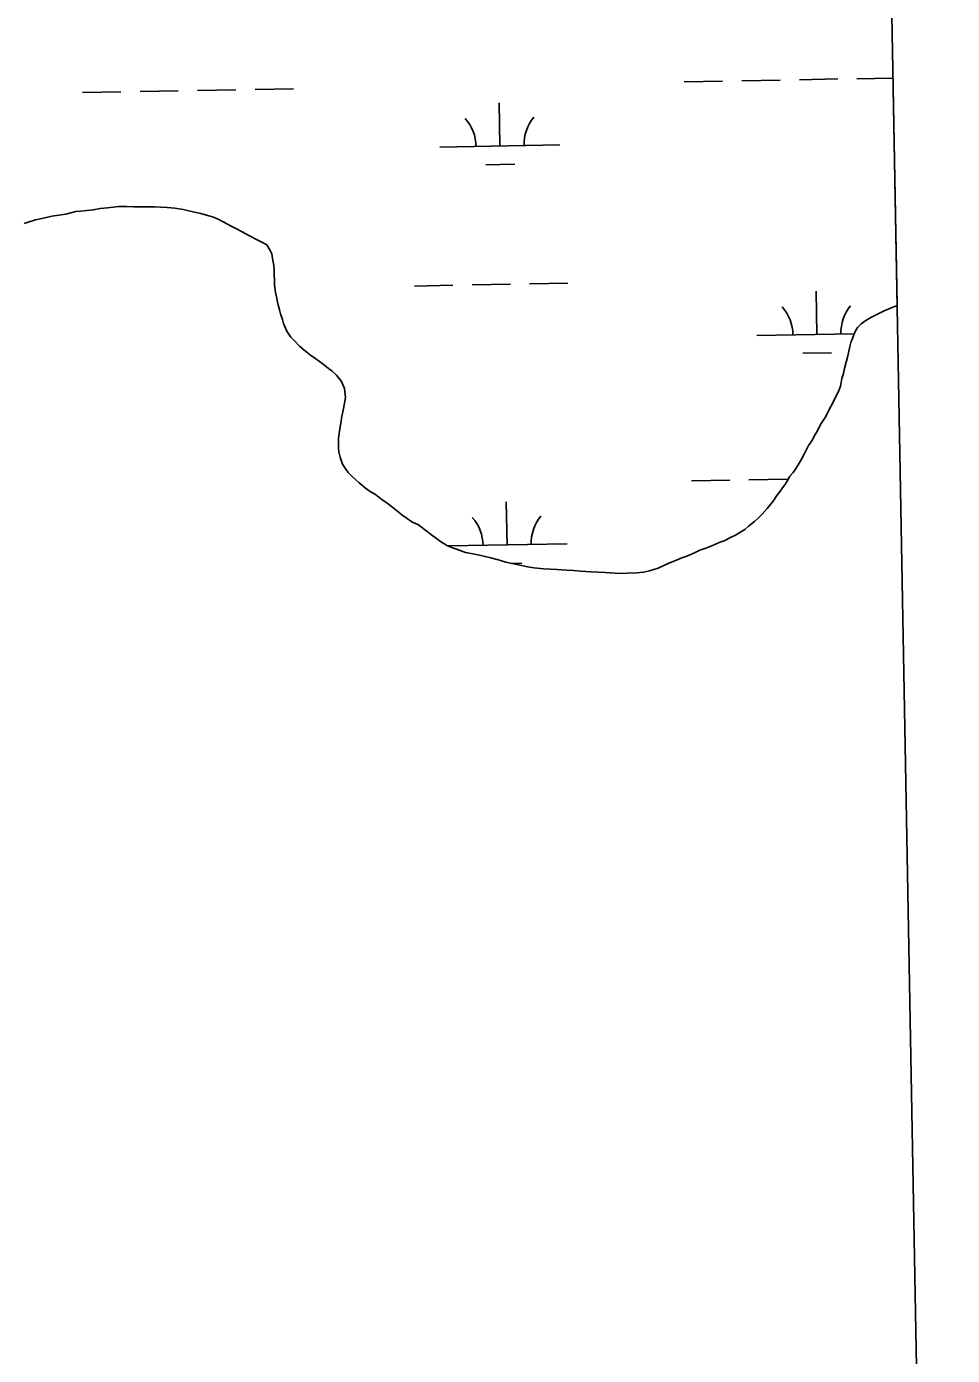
# Model space of a CAD drawing. Extents: x 3914892 to 3953151, y 242587 to 268572.
# Drawn here: x 3950184 to 3950956, y 256282 to 257390 of the extents above; entities that cross this region are included whole.
import ezdxf

# ---------------------------------------------------------------- set-up
doc = ezdxf.new("R2010")
doc.units = 0
for name, color, linetype in [('V-GRID-FRAM', 7, 'Continuous'), ('V-TOPO-SHOR', 7, 'Continuous'), ('V-WETL-SWMP', 7, 'Continuous')]:
    doc.layers.add(name, color=color, linetype=linetype)

msp = doc.modelspace()

# ---------------------------------------------------------------- linework, layer by layer
at = {"layer": 'V-GRID-FRAM'}
msp.add_lwpolyline([(3918836.6, 266200.2), (3950733.3, 266770.9), (3951066.5, 248591.3), (3919153.9, 248020.4), (3918836.6, 266200.2)], dxfattribs=at)
at = {"layer": 'V-TOPO-SHOR'}
for points in [[(3950181.6, 257225.8), (3950185.8, 257227.3), (3950191.2, 257229), (3950197.8, 257230.4), (3950204.8, 257231.9), (3950216.5, 257233.7), (3950224.7, 257235.7), (3950228.5, 257236), (3950239.2, 257237.2), (3950245, 257238.3), (3950251.2, 257238.8), (3950260.7, 257240), (3950266.9, 257239.9), (3950273, 257239.8), (3950283.2, 257239.8), (3950290.3, 257239.7), (3950301, 257239.3), (3950307.2, 257238.6), (3950314.3, 257237.4), (3950323.8, 257235.3), (3950329.1, 257234.2), (3950333.7, 257232.9), (3950339.6, 257231.2), (3950343.4, 257229.4), (3950347.5, 257227.3), (3950354.4, 257223.6), (3950358.7, 257221.3), (3950363, 257219.1), (3950370.1, 257215.4), (3950374.8, 257212.7), (3950379.2, 257210.6), (3950384.1, 257208), (3950386.8, 257203.4), (3950388.1, 257200.5), (3950388.8, 257196.6), (3950389.9, 257190.8), (3950390.2, 257187), (3950390, 257183.4), (3950390.3, 257178.7), (3950390.4, 257174.3), (3950391.1, 257168.3), (3950392, 257164.7), (3950392.6, 257161.5), (3950393.7, 257156.8), (3950394.6, 257153.8), (3950395.5, 257150.6), (3950397, 257145.8), (3950397.8, 257142.6), (3950400.8, 257136.2), (3950404.1, 257131.2), (3950407, 257127.9), (3950411.3, 257123.7), (3950414.8, 257120.4), (3950417.6, 257118.4), (3950420.5, 257116), (3950424.8, 257113.1), (3950427.8, 257110.7), (3950430.9, 257108.6), (3950435.4, 257105), (3950438.2, 257102.9), (3950442.1, 257099.3), (3950444.4, 257096.7), (3950446.3, 257094.2), (3950448.8, 257088.4), (3950449.5, 257080.9), (3950448.8, 257076.1), (3950447.5, 257068.6), (3950446.6, 257065.2), (3950445.9, 257061.1), (3950444.8, 257054.6), (3950444.2, 257050.8), (3950443.9, 257047), (3950443.8, 257041.9), (3950443.9, 257038.5), (3950444.1, 257035.5), (3950445.2, 257031.1), (3950447.1, 257025.1), (3950449.8, 257020.9), (3950451.7, 257018.3), (3950455.2, 257015), (3950458, 257012.4), (3950460.9, 257009.6), (3950466.4, 257005.3), (3950470.3, 257002.5), (3950474.6, 257000), (3950480.1, 256995.5)], [(3950874.9, 257136.3), (3950876.5, 257139.2), (3950879.5, 257142.2), (3950883.6, 257145.1), (3950887.8, 257147.6), (3950891.6, 257149.3), (3950894.4, 257150.8), (3950898.8, 257153), (3950902, 257154.5), (3950905.6, 257155.7), (3950909.5, 257157.4)], [(3950480.1, 256995.5), (3950484, 256992.9), (3950487.9, 256990), (3950493.2, 256985.8), (3950496.7, 256982.9), (3950500.1, 256980.5), (3950505, 256977.2), (3950510.5, 256974.5), (3950515.6, 256970.7), (3950521.3, 256966.4), (3950525.4, 256963.3), (3950528.9, 256960.7), (3950534.6, 256957.2), (3950538.9, 256955.5), (3950542.9, 256954.1), (3950549.6, 256951.6), (3950554.3, 256950.7), (3950561.3, 256949.2), (3950566, 256948.1), (3950570.8, 256947), (3950578.1, 256945.1), (3950583.4, 256943.4), (3950588.5, 256942.3), (3950596.5, 256940.6), (3950601.6, 256939.7), (3950606.6, 256938.8), (3950614.9, 256937.9), (3950620.6, 256937.8), (3950626, 256937.5), (3950634.3, 256936.9), (3950639.7, 256936.6), (3950645.6, 256936.1), (3950654.4, 256935.4), (3950660.7, 256935.2), (3950666.1, 256934.8), (3950674.4, 256934.4), (3950679.7, 256934.1), (3950684.7, 256934.2), (3950692.5, 256934.5), (3950698, 256935.2), (3950703, 256936.3), (3950710.2, 256938.5), (3950715, 256940.6), (3950719.2, 256942.7), (3950725.6, 256945.2), (3950730, 256947.1), (3950734.2, 256948.6), (3950740.6, 256951.3), (3950745.2, 256953.6), (3950750.2, 256955.1), (3950757, 256957.9), (3950761.2, 256959.8), (3950765.4, 256961.3), (3950771.1, 256964.4), (3950774.7, 256966.1), (3950779.7, 256969), (3950782.7, 256970.8), (3950785.7, 256973.5), (3950790.7, 256977.4), (3950793.8, 256980.1), (3950797.2, 256983.6), (3950801.3, 256988.3), (3950803.7, 256991.4), (3950806.1, 256994.4), (3950809.4, 256999.1), (3950811.4, 257001.8), (3950813.5, 257004.6), (3950816.5, 257008.9), (3950818.2, 257011.6), (3950820.2, 257015.2), (3950822.9, 257018.3), (3950824.9, 257021), (3950828, 257026.1), (3950830, 257029.5), (3950832.3, 257034), (3950833.9, 257037.5), (3950835.8, 257040.7), (3950839, 257045.4), (3950840.7, 257049.1), (3950842.8, 257052.5), (3950845.8, 257058.2), (3950847.9, 257061.5), (3950850.1, 257064.9), (3950852.6, 257070.2), (3950854.4, 257073.3), (3950856.1, 257076.3), (3950858, 257080.6), (3950860.6, 257085.7), (3950862.3, 257090.1), (3950863, 257093.4), (3950863.6, 257096.6), (3950864.9, 257100.7), (3950865.5, 257103.7), (3950867, 257110.2), (3950868.3, 257114.4), (3950869, 257118.1), (3950870.3, 257123.3), (3950871.1, 257126.6), (3950872.4, 257130), (3950873.6, 257133.1), (3950874.9, 257136.3)]]:
    msp.add_lwpolyline(points, dxfattribs=at)
at = {"layer": 'V-WETL-SWMP'}
for p, q in [((3950875.1, 259032.2), (3950909.5, 257157.4)), ((3950732.1, 257344), (3950764.1, 257344.5)), ((3950780.1, 257344.8), (3950812.1, 257345.4)), ((3950828.1, 257345.7), (3950860.1, 257346.3)), ((3950876.1, 257346.5), (3950906, 257347.1)), ((3950230.3, 257335), (3950262.3, 257335.6)), ((3950278.3, 257335.8), (3950310.2, 257336.4)), ((3950326.2, 257336.7), (3950358.2, 257337.3)), ((3950374.2, 257337.6), (3950406.2, 257338.1)), ((3950578.4, 257290.5), (3950577.8, 257326.5)), ((3950528.4, 257289.6), (3950628.4, 257291.4)), ((3950566.7, 257274.8), (3950590.7, 257275.3)), ((3950197.8, 257230.4), (3950191.2, 257229)), ((3950204.8, 257231.9), (3950197.8, 257230.4)), ((3950216.5, 257233.7), (3950204.8, 257231.9)), ((3950224.7, 257235.7), (3950216.5, 257233.7)), ((3950228.5, 257236), (3950224.7, 257235.7)), ((3950239.2, 257237.2), (3950228.5, 257236)), ((3950245, 257238.3), (3950239.2, 257237.2)), ((3950251.2, 257238.8), (3950245, 257238.3)), ((3950260.7, 257240), (3950251.2, 257238.8)), ((3950266.9, 257239.9), (3950260.7, 257240)), ((3950273, 257239.8), (3950266.9, 257239.9)), ((3950283.2, 257239.8), (3950273, 257239.8)), ((3950290.3, 257239.7), (3950283.2, 257239.8)), ((3950301, 257239.3), (3950290.3, 257239.7)), ((3950307.2, 257238.6), (3950301, 257239.3)), ((3950314.3, 257237.4), (3950307.2, 257238.6)), ((3950323.8, 257235.3), (3950314.3, 257237.4)), ((3950329.1, 257234.2), (3950323.8, 257235.3)), ((3950333.7, 257232.9), (3950329.1, 257234.2)), ((3950339.6, 257231.2), (3950333.7, 257232.9)), ((3950343.4, 257229.4), (3950339.6, 257231.2)), ((3950347.5, 257227.3), (3950343.4, 257229.4)), ((3950185.8, 257227.3), (3950181.6, 257225.8)), ((3950191.2, 257229), (3950185.8, 257227.3)), ((3950354.4, 257223.6), (3950347.5, 257227.3)), ((3950358.7, 257221.3), (3950354.4, 257223.6)), ((3950363, 257219.1), (3950358.7, 257221.3)), ((3950370.1, 257215.4), (3950363, 257219.1)), ((3950374.8, 257212.7), (3950370.1, 257215.4)), ((3950379.2, 257210.6), (3950374.8, 257212.7)), ((3950384.1, 257208), (3950379.2, 257210.6)), ((3950386.8, 257203.4), (3950384.1, 257208)), ((3950388.1, 257200.5), (3950386.8, 257203.4)), ((3950388.8, 257196.6), (3950388.1, 257200.5)), ((3950389.9, 257190.8), (3950388.8, 257196.6)), ((3950390.2, 257187), (3950389.9, 257190.8)), ((3950390, 257183.4), (3950390.2, 257187)), ((3950390.3, 257178.7), (3950390, 257183.4)), ((3950390.4, 257174.3), (3950390.3, 257178.7)), ((3950391.1, 257168.3), (3950390.4, 257174.3)), ((3950507.1, 257173.7), (3950539.1, 257174.3)), ((3950555.1, 257174.6), (3950587.1, 257175.2)), ((3950603.1, 257175.5), (3950635.1, 257176)), ((3950392, 257164.7), (3950391.1, 257168.3)), ((3950392.6, 257161.5), (3950392, 257164.7)), ((3950842.7, 257133.3), (3950842.1, 257169.3)), ((3950393.7, 257156.8), (3950392.6, 257161.5)), ((3950394.6, 257153.8), (3950393.7, 257156.8)), ((3950395.5, 257150.6), (3950394.6, 257153.8)), ((3950898.8, 257153), (3950894.4, 257150.8)), ((3950902, 257154.5), (3950898.8, 257153)), ((3950905.6, 257155.7), (3950902, 257154.5)), ((3950909.5, 257157.4), (3950905.6, 257155.7)), ((3950397, 257145.8), (3950395.5, 257150.6)), ((3950397.8, 257142.6), (3950397, 257145.8)), ((3950400.8, 257136.2), (3950397.8, 257142.6)), ((3950879.5, 257142.2), (3950876.5, 257139.2)), ((3950883.6, 257145.1), (3950879.5, 257142.2)), ((3950887.8, 257147.6), (3950883.6, 257145.1)), ((3950891.6, 257149.3), (3950887.8, 257147.6)), ((3950894.4, 257150.8), (3950891.6, 257149.3)), ((3950404.1, 257131.2), (3950400.8, 257136.2)), ((3950407, 257127.9), (3950404.1, 257131.2)), ((3950792.7, 257132.4), (3950873.9, 257133.9)), ((3950872.4, 257130), (3950871.1, 257126.6)), ((3950873.6, 257133.1), (3950872.4, 257130)), ((3950874.9, 257136.3), (3950873.6, 257133.1)), ((3950876.5, 257139.2), (3950874.9, 257136.3)), ((3950411.3, 257123.7), (3950407, 257127.9)), ((3950414.8, 257120.4), (3950411.3, 257123.7)), ((3950417.6, 257118.4), (3950414.8, 257120.4)), ((3950420.5, 257116), (3950417.6, 257118.4)), ((3950870.3, 257123.3), (3950869, 257118.1)), ((3950871.1, 257126.6), (3950870.3, 257123.3)), ((3950424.8, 257113.1), (3950420.5, 257116)), ((3950427.8, 257110.7), (3950424.8, 257113.1)), ((3950430.9, 257108.6), (3950427.8, 257110.7)), ((3950435.4, 257105), (3950430.9, 257108.6)), ((3950831, 257117.7), (3950855, 257118.1)), ((3950867, 257110.2), (3950865.5, 257103.7)), ((3950868.3, 257114.4), (3950867, 257110.2)), ((3950869, 257118.1), (3950868.3, 257114.4)), ((3950438.2, 257102.9), (3950435.4, 257105)), ((3950442.1, 257099.3), (3950438.2, 257102.9)), ((3950444.4, 257096.7), (3950442.1, 257099.3)), ((3950446.3, 257094.2), (3950444.4, 257096.7)), ((3950863.6, 257096.6), (3950863, 257093.4)), ((3950864.9, 257100.7), (3950863.6, 257096.6)), ((3950865.5, 257103.7), (3950864.9, 257100.7)), ((3950448.8, 257088.4), (3950446.3, 257094.2)), ((3950449.5, 257080.9), (3950448.8, 257088.4)), ((3950860.6, 257085.7), (3950858, 257080.6)), ((3950862.3, 257090.2), (3950860.6, 257085.7)), ((3950863, 257093.4), (3950862.3, 257090.2)), ((3950447.5, 257068.6), (3950448.8, 257076.1)), ((3950448.8, 257076.1), (3950449.5, 257080.9)), ((3950856.1, 257076.3), (3950854.4, 257073.3)), ((3950858, 257080.6), (3950856.1, 257076.3)), ((3950445.9, 257061.1), (3950446.6, 257065.2)), ((3950446.6, 257065.2), (3950447.5, 257068.6)), ((3950850.1, 257064.9), (3950847.9, 257061.5)), ((3950852.6, 257070.2), (3950850.1, 257064.9)), ((3950854.4, 257073.3), (3950852.6, 257070.2)), ((3950444.2, 257050.8), (3950444.8, 257054.6)), ((3950444.8, 257054.6), (3950445.9, 257061.1)), ((3950842.8, 257052.5), (3950840.7, 257049.1)), ((3950845.8, 257058.2), (3950842.8, 257052.5)), ((3950847.9, 257061.5), (3950845.8, 257058.2)), ((3950443.8, 257041.9), (3950443.9, 257047)), ((3950443.9, 257038.5), (3950443.8, 257041.9)), ((3950443.9, 257047), (3950444.2, 257050.8)), ((3950839, 257045.4), (3950835.8, 257040.7)), ((3950840.7, 257049.1), (3950839, 257045.4)), ((3950444.1, 257035.5), (3950443.9, 257038.5)), ((3950445.2, 257031.1), (3950444.1, 257035.5)), ((3950447.1, 257025.1), (3950445.2, 257031.1)), ((3950832.3, 257034), (3950830, 257029.5)), ((3950833.9, 257037.5), (3950832.3, 257034)), ((3950835.8, 257040.7), (3950833.9, 257037.5)), ((3950449.8, 257020.9), (3950447.1, 257025.1)), ((3950451.7, 257018.3), (3950449.8, 257020.9)), ((3950824.9, 257021), (3950822.9, 257018.3)), ((3950828, 257026.1), (3950824.9, 257021)), ((3950830, 257029.5), (3950828, 257026.1)), ((3950455.2, 257015), (3950451.7, 257018.3)), ((3950458, 257012.4), (3950455.2, 257015)), ((3950460.9, 257009.6), (3950458, 257012.4)), ((3950466.4, 257005.3), (3950460.9, 257009.6)), ((3950738, 257011.3), (3950770, 257011.9)), ((3950786, 257012.2), (3950818, 257012.8)), ((3950816.5, 257008.9), (3950813.5, 257004.6)), ((3950818.2, 257011.6), (3950816.5, 257008.9)), ((3950820.2, 257015.2), (3950818.2, 257011.6)), ((3950822.9, 257018.3), (3950820.2, 257015.2)), ((3950470.3, 257002.5), (3950466.4, 257005.3)), ((3950474.6, 257000), (3950470.3, 257002.5)), ((3950480.1, 256995.5), (3950474.6, 257000)), ((3950809.4, 256999.1), (3950806.1, 256994.4)), ((3950811.4, 257001.8), (3950809.4, 256999.1)), ((3950813.5, 257004.6), (3950811.4, 257001.8)), ((3950484, 256992.9), (3950480.1, 256995.5)), ((3950487.9, 256990), (3950484, 256992.9)), ((3950493.2, 256985.8), (3950487.9, 256990)), ((3950496.7, 256982.9), (3950493.2, 256985.8)), ((3950584.4, 256957.8), (3950583.7, 256993.8)), ((3950801.3, 256988.3), (3950797.2, 256983.6)), ((3950803.7, 256991.4), (3950801.3, 256988.3)), ((3950806.1, 256994.4), (3950803.7, 256991.4)), ((3950500.1, 256980.5), (3950496.7, 256982.9)), ((3950505, 256977.2), (3950500.1, 256980.5)), ((3950510.5, 256974.5), (3950505, 256977.2)), ((3950515.6, 256970.7), (3950510.5, 256974.5)), ((3950790.7, 256977.4), (3950785.7, 256973.5)), ((3950793.8, 256980.1), (3950790.7, 256977.4)), ((3950797.2, 256983.6), (3950793.8, 256980.1)), ((3950521.3, 256966.4), (3950515.6, 256970.7)), ((3950525.4, 256963.3), (3950521.3, 256966.4)), ((3950528.9, 256960.7), (3950525.4, 256963.3)), ((3950771.2, 256964.4), (3950765.4, 256961.3)), ((3950774.7, 256966.1), (3950771.2, 256964.4)), ((3950779.7, 256969), (3950774.7, 256966.1)), ((3950782.7, 256970.8), (3950779.7, 256969)), ((3950785.7, 256973.5), (3950782.7, 256970.8)), ((3950534.6, 256957.2), (3950528.9, 256960.7)), ((3950538.9, 256955.5), (3950534.6, 256957.2)), ((3950535.2, 256957), (3950634.4, 256958.7)), ((3950542.9, 256954.1), (3950538.9, 256955.5)), ((3950549.6, 256951.6), (3950542.9, 256954.1)), ((3950745.2, 256953.6), (3950740.6, 256951.3)), ((3950750.2, 256955.1), (3950745.2, 256953.6)), ((3950757, 256957.9), (3950750.2, 256955.1)), ((3950761.2, 256959.8), (3950757, 256957.9)), ((3950765.4, 256961.3), (3950761.2, 256959.8)), ((3950554.3, 256950.7), (3950549.6, 256951.6)), ((3950561.3, 256949.2), (3950554.3, 256950.7)), ((3950566, 256948.1), (3950561.3, 256949.2)), ((3950570.8, 256947), (3950566, 256948.1)), ((3950578.1, 256945.1), (3950570.8, 256947)), ((3950583.4, 256943.4), (3950578.1, 256945.1)), ((3950588.5, 256942.3), (3950583.4, 256943.4)), ((3950587.6, 256942.5), (3950596.7, 256942.6)), ((3950596.5, 256940.6), (3950588.5, 256942.3)), ((3950719.2, 256942.7), (3950715, 256940.6)), ((3950725.6, 256945.2), (3950719.2, 256942.7)), ((3950730, 256947.1), (3950725.6, 256945.2)), ((3950734.2, 256948.6), (3950730, 256947.1)), ((3950740.6, 256951.3), (3950734.2, 256948.6)), ((3950601.6, 256939.7), (3950596.5, 256940.6)), ((3950606.6, 256938.8), (3950601.6, 256939.7)), ((3950614.9, 256937.9), (3950606.6, 256938.8)), ((3950620.6, 256937.8), (3950614.9, 256937.9)), ((3950626, 256937.5), (3950620.6, 256937.8)), ((3950634.3, 256936.9), (3950626, 256937.5)), ((3950639.7, 256936.6), (3950634.3, 256936.9)), ((3950645.6, 256936.1), (3950639.7, 256936.6)), ((3950654.4, 256935.4), (3950645.6, 256936.1)), ((3950660.7, 256935.2), (3950654.4, 256935.4)), ((3950666.1, 256934.8), (3950660.7, 256935.2)), ((3950674.4, 256934.4), (3950666.1, 256934.8)), ((3950679.7, 256934.1), (3950674.4, 256934.4)), ((3950684.7, 256934.2), (3950679.7, 256934.1)), ((3950692.5, 256934.5), (3950684.7, 256934.2)), ((3950698, 256935.2), (3950692.5, 256934.5)), ((3950703, 256936.3), (3950698, 256935.2)), ((3950710.2, 256938.5), (3950703, 256936.3)), ((3950715, 256940.6), (3950710.2, 256938.5))]:
    msp.add_line(p, q, dxfattribs=at)
for centre, start, end in [((3950523.2, 257290), 0.2532, 41.7968), ((3950633.7, 257291.9), 140.2532, 181.7968), ((3950787.5, 257132.8), 0.2532, 41.7968), ((3950897.9, 257134.8), 140.2532, 181.7968), ((3950529.1, 256957.3), 0.2532, 41.7968), ((3950639.6, 256959.3), 140.2532, 181.7968)]:
    msp.add_arc(centre, 35.2, start, end, dxfattribs=at)

doc.saveas('drawing.dxf')
